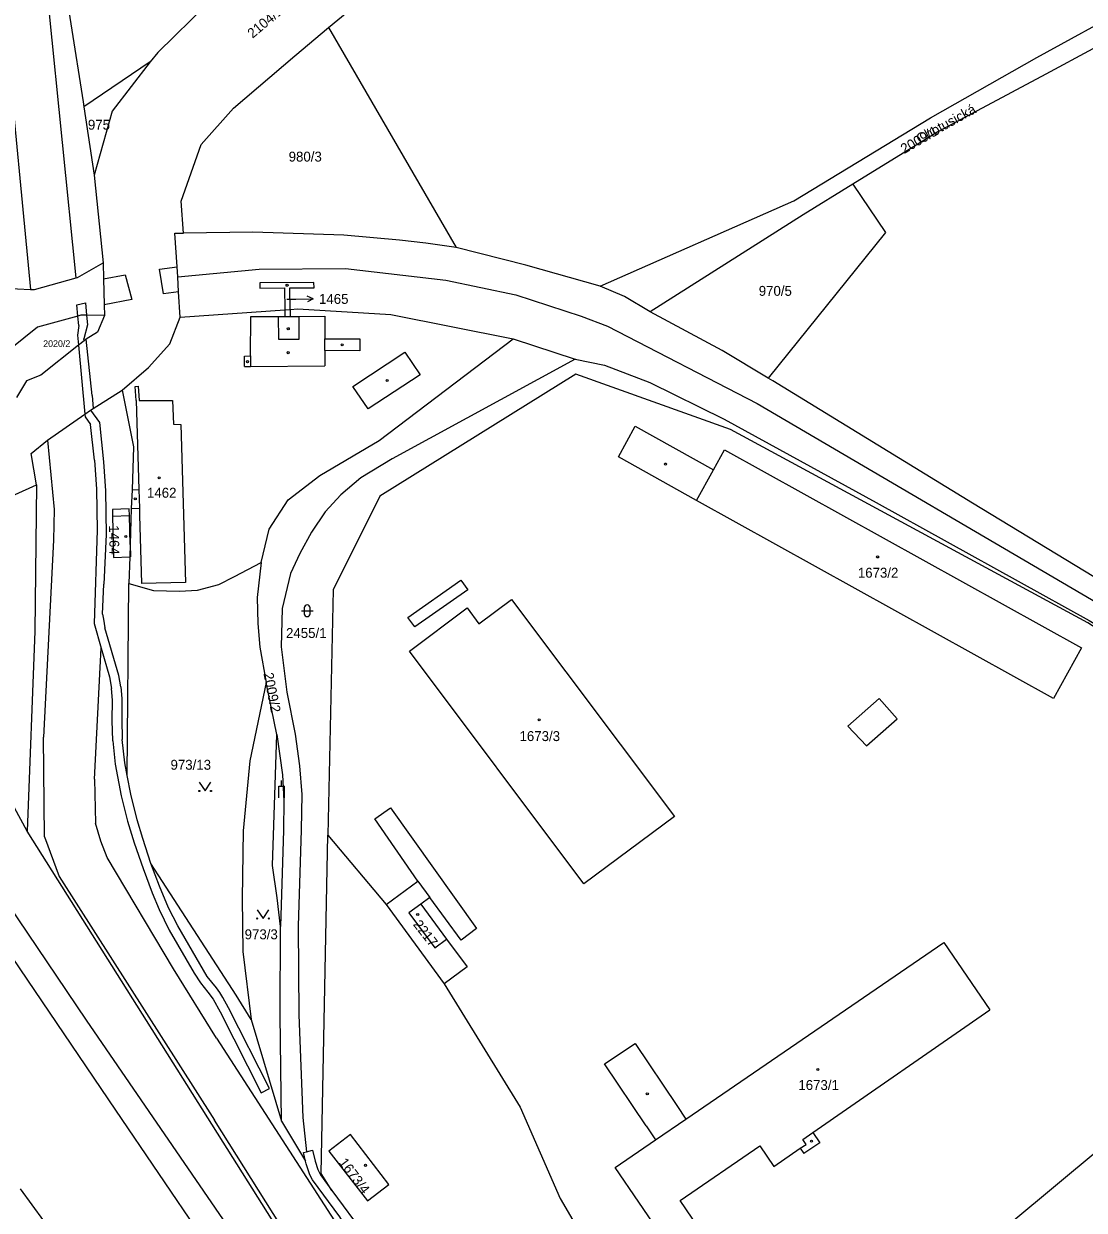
# Model space of a CAD drawing. Extents: x -679220 to -673243, y -1075091 to -1066557.
# Drawn here: x -676553.6 to -676371.6, y -1070444.8 to -1070241.3 of the extents above; entities that cross this region are included whole.
import ezdxf

# ---------------------------------------------------------------- set-up
doc = ezdxf.new("R2010")
doc.units = 0
for name, color, linetype in [('Hranice parcel', 7, 'Continuous'), ('Parcelní čísla', 7, 'Continuous'), ('Pop  PČ popisy', 7, 'Continuous'), ('Poz předměty', 7, 'Continuous'), ('Vnitřní kresba', 7, 'Continuous'), ('Značky budov', 7, 'Continuous'), ('Značky kultur', 7, 'Continuous')]:
    doc.layers.add(name, color=color, linetype=linetype)

msp = doc.modelspace()

# ---------------------------------------------------------------- linework, layer by layer
at = {"layer": 'Hranice parcel'}
for p, q in [((-676501.24, -1070241.94), (-676479.38, -1070279.67)), ((-676531.85, -1070247.85), (-676543.26, -1070255.54)), ((-676543.26, -1070255.54), (-676541.5, -1070267.27)), ((-676541.5, -1070267.27), (-676539.92, -1070282.32)), ((-676526.71, -1070291.63), (-676508.75, -1070290.36)), ((-676508.75, -1070290.36), (-676507.86, -1070290.29)), ((-676469.58, -1070295.35), (-676458.93, -1070298.83)), ((-676578.72, -1070332.73), (-676551.35, -1070320.36)), ((-676535.3, -1070330.61), (-676535.38, -1070332.71)), ((-676552.97, -1070379.79), (-676578.72, -1070332.73)), ((-676535.38, -1070332.71), (-676535.54, -1070337.28)), ((-676501.35, -1070380.48), (-676491.36, -1070392.34)), ((-676491.36, -1070392.34), (-676481.39, -1070405.98)), ((-676514.52, -1070412.11), (-676509.34, -1070429.51)), ((-676509.34, -1070429.51), (-676505.19, -1070436.42)), ((-676554.16, -1070441.11), (-676545.9, -1070452.41))]:
    msp.add_line(p, q, dxfattribs=at)
for points in [[(-676575.21, -1070147.26), (-676560.34, -1070187.79), (-676554.28, -1070205.26), (-676550, -1070219.58), (-676547.57, -1070227.87), (-676543.39, -1070254.7), (-676543.26, -1070255.54)], [(-676501.24, -1070241.94), (-676498.08, -1070239.29), (-676468.37, -1070214.27), (-676449.27, -1070198.23), (-676438.9, -1070190.56), (-676426.98, -1070184.73), (-676412.85, -1070180.17), (-676404.18, -1070179.09), (-676392.45, -1070178.73), (-676342.08, -1070182.94)], [(-676490.74, -1070211.7), (-676494.92, -1070215.13), (-676504.6, -1070223.3), (-676512.76, -1070230.28), (-676521.92, -1070237.77), (-676530.57, -1070246.2), (-676531.85, -1070247.85)], [(-676454.65, -1070286.32), (-676421.42, -1070271.66), (-676397.98, -1070257.43), (-676379.7, -1070247.06), (-676363.65, -1070238.27), (-676347.73, -1070229.93)], [(-676349.05, -1070234.21), (-676362.06, -1070241.25), (-676378.17, -1070249.94), (-676396.71, -1070259.81), (-676411.26, -1070268.8)], [(-676526.17, -1070277.19), (-676526.52, -1070271.71), (-676523.14, -1070262), (-676517.56, -1070255.79), (-676507.06, -1070246.82), (-676501.24, -1070241.94)], [(-676531.85, -1070247.85), (-676538.38, -1070256.29), (-676541.5, -1070267.27)], [(-676411.26, -1070268.8), (-676419.81, -1070274.09), (-676446.04, -1070290.68)], [(-676411.26, -1070268.8), (-676405.68, -1070277.08), (-676425.82, -1070302.07)], [(-676526.71, -1070291.63), (-676526.98, -1070287.28), (-676527.14, -1070284.68), (-676527.25, -1070283), (-676527.61, -1070277.21), (-676526.17, -1070277.19)], [(-676479.38, -1070279.67), (-676484.57, -1070278.92), (-676489.1, -1070278.39), (-676498.63, -1070277.53), (-676514.26, -1070277.04), (-676526.17, -1070277.19)], [(-676454.65, -1070286.32), (-676467.38, -1070282.7), (-676479.38, -1070279.67)], [(-676556.85, -1070286.64), (-676552.39, -1070286.86), (-676551.69, -1070286.9), (-676544.57, -1070284.87), (-676544.34, -1070284.81), (-676539.92, -1070282.32)], [(-676539.92, -1070282.32), (-676539.86, -1070285.03), (-676539.76, -1070289.49), (-676539.72, -1070291.36)], [(-676507.86, -1070290.29), (-676507.9, -1070286.6), (-676503.71, -1070286.58), (-676503.76, -1070285.68), (-676513.04, -1070285.72), (-676513.06, -1070286.62), (-676508.82, -1070286.6), (-676508.75, -1070290.36)], [(-676446.04, -1070290.68), (-676450.44, -1070288.07), (-676454.65, -1070286.32)], [(-676507.86, -1070290.29), (-676506.55, -1070290.2), (-676490.56, -1070291.15), (-676469.58, -1070295.35)], [(-676425.82, -1070302.07), (-676433.7, -1070297.35), (-676446.04, -1070290.68)], [(-676539.72, -1070291.36), (-676542.79, -1070291.3), (-676543.74, -1070291.28), (-676544.28, -1070291.43), (-676551.19, -1070293.34), (-676555.9, -1070297.09)], [(-676539.72, -1070291.36), (-676540.92, -1070294.2), (-676542.87, -1070295.42), (-676543.22, -1070295.7), (-676544.17, -1070296.45), (-676550.64, -1070301.59), (-676553.1, -1070302.53), (-676554.78, -1070305.38)], [(-676536.68, -1070304.15), (-676532.13, -1070300.26), (-676528.5, -1070296.2), (-676526.71, -1070291.63)], [(-676512.8, -1070333.69), (-676511.44, -1070327.96), (-676508.18, -1070322.98), (-676502.77, -1070318.76), (-676492.59, -1070312.8), (-676469.58, -1070295.35)], [(-676458.93, -1070298.83), (-676490.31, -1070315.94), (-676495.7, -1070319.18), (-676499.14, -1070322.07), (-676501.82, -1070325.01), (-676504.17, -1070328.48), (-676506.2, -1070332.15), (-676507.79, -1070335.58), (-676509.23, -1070341.61), (-676509.36, -1070348.16), (-676508.41, -1070355.95), (-676506.97, -1070363.17), (-676506.22, -1070368.56), (-676505.83, -1070373.5), (-676505.96, -1070379.55), (-676506.45, -1070396.07), (-676506.37, -1070411.27), (-676505.68, -1070428.91), (-676505.01, -1070434.77)], [(-676458.93, -1070298.83), (-676453.88, -1070299.83), (-676446.11, -1070302.81), (-676433.36, -1070309.14), (-676407.28, -1070323.43), (-676370.72, -1070343.67), (-676336.45, -1070364.27), (-676320.01, -1070374.92), (-676306.6, -1070384.56)], [(-676362.02, -1070349.79), (-676370.95, -1070344.03), (-676432.27, -1070310.89), (-676458.8, -1070301.39), (-676492.45, -1070322.35), (-676500.48, -1070338.4), (-676501.35, -1070380.48)], [(-676266.15, -1070405.58), (-676282.78, -1070392.27), (-676299.82, -1070379.46), (-676316.46, -1070367.85), (-676333.92, -1070356.99), (-676366.75, -1070338.11), (-676390.73, -1070323.51), (-676425, -1070302.56), (-676425.82, -1070302.07)], [(-676551.35, -1070320.36), (-676552.29, -1070314.98), (-676549.47, -1070312.72), (-676543.05, -1070308.23), (-676542.12, -1070307.58), (-676541.63, -1070307.26), (-676536.68, -1070304.15)], [(-676536.68, -1070304.15), (-676534.71, -1070313.88), (-676534.97, -1070321.22), (-676535.12, -1070324.45), (-676535.3, -1070330.61)], [(-676433.29, -1070314.39), (-676372.04, -1070348.36), (-676376.85, -1070357.05), (-676438.1, -1070323.06), (-676451.49, -1070315.6), (-676448.61, -1070310.3), (-676435.18, -1070317.8), (-676433.29, -1070314.39)], [(-676551.35, -1070320.36), (-676551.66, -1070345.48), (-676552.97, -1070379.79)], [(-676535.3, -1070330.61), (-676535.43, -1070325.65), (-676535.46, -1070324.48), (-676538.34, -1070324.59), (-676538.32, -1070325.78), (-676538.18, -1070332.82), (-676535.38, -1070332.71)], [(-676535.54, -1070337.28), (-676531.27, -1070338.51), (-676526.82, -1070338.61), (-676523.75, -1070338.45), (-676520.11, -1070337.46), (-676517.41, -1070336.13), (-676512.8, -1070333.69)], [(-676512.8, -1070333.69), (-676513.52, -1070339.69), (-676513.38, -1070344.19), (-676513.06, -1070348.23), (-676511.94, -1070354.31)], [(-676514.52, -1070412.11), (-676517.1, -1070407.93), (-676531.74, -1070385.33), (-676533.14, -1070381.04), (-676534.1, -1070377.84), (-676535.21, -1070373.46), (-676535.83, -1070370.22), (-676535.54, -1070337.28)], [(-676487.39, -1070348.93), (-676477.49, -1070341.5), (-676475.45, -1070344.21), (-676469.87, -1070340.02), (-676441.9, -1070377.26), (-676457.42, -1070388.84), (-676487.39, -1070348.93)], [(-676511.94, -1070354.31), (-676514.79, -1070367.72), (-676515.91, -1070379.74), (-676516.09, -1070391.35), (-676515.97, -1070400.45), (-676514.52, -1070412.11)], [(-676509.34, -1070429.51), (-676509.57, -1070411.33), (-676509.5, -1070396.12), (-676510.09, -1070391.23), (-676510.85, -1070385.65), (-676510.12, -1070363.23), (-676511.94, -1070354.31)], [(-676491.36, -1070392.34), (-676485.93, -1070388.37), (-676493.34, -1070377.68), (-676490.63, -1070375.8), (-676475.85, -1070396.49), (-676478.51, -1070398.46), (-676483.89, -1070391.17), (-676485.43, -1070392.29), (-676481, -1070398.3), (-676477.47, -1070403.08), (-676481.39, -1070405.98)], [(-676410.65, -1070583.19), (-676419.01, -1070568.17), (-676424.73, -1070557.89), (-676456.02, -1070532.28), (-676460.49, -1070525.24), (-676504.87, -1070455.71), (-676507.44, -1070451.99), (-676552.97, -1070379.79)], [(-676500.67, -1070441.43), (-676502.54, -1070438.52), (-676501.35, -1070380.48)], [(-676399.68, -1070459.86), (-676330.15, -1070402.03), (-676333.27, -1070391.74), (-676329.36, -1070387.4)], [(-676481.39, -1070405.98), (-676468.37, -1070427.14), (-676461.5, -1070442.8), (-676444.33, -1070472.16), (-676444.59, -1070477.64), (-676446.58, -1070482.73), (-676450.36, -1070487.35), (-676460.81, -1070495.4), (-676462.97, -1070496.65), (-676464.59, -1070497.59)], [(-676497.5, -1070431.84), (-676501.18, -1070434.68), (-676494.59, -1070443.22), (-676490.91, -1070440.38), (-676497.5, -1070431.84)], [(-676505.19, -1070436.42), (-676505.58, -1070434.91), (-676505.01, -1070434.77)], [(-676505.01, -1070434.77), (-676504.03, -1070434.53), (-676503.55, -1070436.39), (-676503.09, -1070437.83), (-676502.65, -1070438.73), (-676500.67, -1070441.43)], [(-676453.69, -1070517.9), (-676459.14, -1070509.59), (-676480.89, -1070474.15), (-676496.18, -1070451.02), (-676499.33, -1070445.92), (-676503.98, -1070439.61), (-676504.44, -1070438.73), (-676505.08, -1070436.83), (-676505.19, -1070436.42)], [(-676500.67, -1070441.43), (-676495.04, -1070449.11), (-676464.59, -1070497.59)]]:
    msp.add_lwpolyline(points, dxfattribs=at)
at = {"layer": 'Pop  PČ popisy'}
for p, q in [((-676508.43, -1070288.55), (-676506.89, -1070288.53)), ((-676506.89, -1070288.53), (-676503.89, -1070288.48)), ((-676503.89, -1070288.48), (-676504.9, -1070287.99)), ((-676503.89, -1070288.48), (-676504.88, -1070289))]:
    msp.add_line(p, q, dxfattribs=at)
at = {"layer": 'Poz předměty'}
for p, q in [((-676527.14, -1070284.68), (-676513.17, -1070283.36)), ((-676513.17, -1070283.36), (-676498.34, -1070283.27)), ((-676498.34, -1070283.27), (-676481.12, -1070285.3)), ((-676481.12, -1070285.3), (-676469.12, -1070287.76)), ((-676469.12, -1070287.76), (-676457.9, -1070291.47)), ((-676457.9, -1070291.47), (-676453.4, -1070293.14)), ((-676453.4, -1070293.14), (-676427.71, -1070306.45)), ((-676427.71, -1070306.45), (-676334.4, -1070361.09)), ((-676573.38, -1070367.17), (-676542.83, -1070412.21)), ((-676576.64, -1070370.43), (-676537.8, -1070427.63)), ((-676542.83, -1070412.21), (-676512.46, -1070456.45)), ((-676537.8, -1070427.63), (-676486.97, -1070502.35))]:
    msp.add_line(p, q, dxfattribs=at)
at = {"layer": 'Vnitřní kresba'}
for p, q in [((-676544.57, -1070284.87), (-676549.23, -1070238.43)), ((-676556.58, -1070243.31), (-676552.39, -1070286.86)), ((-676539.86, -1070285.03), (-676536.16, -1070284.36)), ((-676536.16, -1070284.36), (-676535.03, -1070288.61)), ((-676530.28, -1070283.36), (-676527.25, -1070283)), ((-676529.6, -1070287.63), (-676530.28, -1070283.36)), ((-676535.03, -1070288.61), (-676539.76, -1070289.49)), ((-676526.98, -1070287.28), (-676529.6, -1070287.63)), ((-676544.46, -1070289.49), (-676542.98, -1070289.17)), ((-676544.28, -1070291.43), (-676544.46, -1070289.49)), ((-676542.98, -1070289.17), (-676542.79, -1070291.3)), ((-676508.75, -1070290.36), (-676508.73, -1070291.5)), ((-676507.86, -1070290.29), (-676507.85, -1070291.51)), ((-676544.13, -1070293.07), (-676544.28, -1070291.43)), ((-676542.79, -1070291.3), (-676542.64, -1070292.93)), ((-676514.62, -1070298.28), (-676514.61, -1070291.49)), ((-676514.61, -1070291.49), (-676509.91, -1070291.5)), ((-676509.91, -1070291.5), (-676509.86, -1070295.38)), ((-676509.91, -1070291.5), (-676508.73, -1070291.5)), ((-676508.73, -1070291.5), (-676507.85, -1070291.51)), ((-676507.85, -1070291.51), (-676506.29, -1070291.51)), ((-676506.29, -1070291.51), (-676501.88, -1070291.47)), ((-676506.27, -1070295.39), (-676506.29, -1070291.51)), ((-676501.88, -1070291.47), (-676501.89, -1070295.31)), ((-676544.13, -1070293.07), (-676544.33, -1070294.73)), ((-676544.33, -1070294.73), (-676544.17, -1070296.45)), ((-676542.64, -1070292.93), (-676543.25, -1070295.35)), ((-676544.17, -1070296.45), (-676543.05, -1070308.23)), ((-676543.22, -1070295.7), (-676543.25, -1070295.35)), ((-676541.84, -1070305.07), (-676542.87, -1070295.42)), ((-676509.86, -1070295.38), (-676506.27, -1070295.39)), ((-676501.9, -1070297.32), (-676501.89, -1070295.31)), ((-676501.89, -1070295.31), (-676495.91, -1070295.36)), ((-676495.91, -1070295.36), (-676495.87, -1070297.37)), ((-676515.67, -1070298.3), (-676514.62, -1070298.28)), ((-676515.67, -1070300.09), (-676515.67, -1070298.3)), ((-676514.62, -1070298.28), (-676514.62, -1070300.08)), ((-676501.9, -1070297.32), (-676501.91, -1070299.99)), ((-676495.87, -1070297.37), (-676501.9, -1070297.32)), ((-676497.07, -1070303.52), (-676488.15, -1070297.65)), ((-676488.15, -1070297.65), (-676485.52, -1070301.52)), ((-676515.67, -1070300.09), (-676514.62, -1070300.08)), ((-676514.62, -1070300.08), (-676501.91, -1070299.99)), ((-676485.52, -1070301.52), (-676494.45, -1070307.36)), ((-676534.42, -1070303.49), (-676533.93, -1070303.45)), ((-676534.26, -1070305.92), (-676534.42, -1070303.49)), ((-676533.93, -1070303.45), (-676533.75, -1070305.92)), ((-676494.45, -1070307.36), (-676497.07, -1070303.52)), ((-676541.84, -1070305.07), (-676541.63, -1070307.26)), ((-676534.26, -1070305.92), (-676533.82, -1070321.19)), ((-676533.75, -1070305.92), (-676528.03, -1070305.9)), ((-676528.03, -1070305.9), (-676527.89, -1070309.98)), ((-676543.05, -1070308.23), (-676543.01, -1070308.71)), ((-676543.01, -1070308.71), (-676542.08, -1070310.02)), ((-676542.12, -1070307.58), (-676540.58, -1070309.71)), ((-676541.43, -1070316.16), (-676542.08, -1070310.02)), ((-676540.58, -1070309.71), (-676539.85, -1070316.42)), ((-676527.89, -1070309.98), (-676526.63, -1070310.01)), ((-676526.63, -1070310.01), (-676525.83, -1070337.11)), ((-676549.47, -1070312.72), (-676548.35, -1070324.59)), ((-676541.43, -1070316.16), (-676541.08, -1070321.12)), ((-676539.85, -1070316.42), (-676539.51, -1070321.43)), ((-676438.1, -1070323.06), (-676435.18, -1070317.8)), ((-676541.08, -1070321.12), (-676540.94, -1070328.16)), ((-676534.97, -1070321.22), (-676533.82, -1070321.19)), ((-676533.82, -1070321.19), (-676533.72, -1070324.41)), ((-676539.51, -1070321.43), (-676539.41, -1070328.91)), ((-676548.35, -1070324.59), (-676548.46, -1070329.85)), ((-676535.12, -1070324.45), (-676533.72, -1070324.41)), ((-676533.72, -1070324.41), (-676533.69, -1070325.57)), ((-676538.32, -1070325.78), (-676535.43, -1070325.65)), ((-676533.69, -1070325.57), (-676533.35, -1070337.33)), ((-676540.94, -1070328.16), (-676541.5, -1070344.15)), ((-676539.41, -1070328.91), (-676539.83, -1070337.42)), ((-676548.46, -1070329.85), (-676550.16, -1070363.64)), ((-676535.3, -1070330.61), (-676535.25, -1070332.71)), ((-676535.38, -1070332.71), (-676535.25, -1070332.71)), ((-676540.04, -1070342.58), (-676539.83, -1070337.42)), ((-676525.83, -1070337.11), (-676533.35, -1070337.33)), ((-676487.64, -1070343.12), (-676478.55, -1070336.75)), ((-676478.55, -1070336.75), (-676477.38, -1070338.37)), ((-676477.38, -1070338.37), (-676486.42, -1070344.76)), ((-676540.04, -1070342.58), (-676539.9, -1070343.43)), ((-676539.9, -1070343.43), (-676539.65, -1070344.92)), ((-676486.42, -1070344.76), (-676487.64, -1070343.12)), ((-676541.5, -1070344.15), (-676540.28, -1070348.38)), ((-676537.26, -1070353.07), (-676539.65, -1070344.92)), ((-676540.42, -1070351.74), (-676540.28, -1070348.38)), ((-676540.28, -1070348.38), (-676538.85, -1070353.34)), ((-676541.44, -1070370.84), (-676540.42, -1070351.74)), ((-676538.85, -1070353.34), (-676538.49, -1070355.31)), ((-676536.89, -1070355.05), (-676537.26, -1070353.07)), ((-676538.32, -1070357.3), (-676538.49, -1070355.31)), ((-676536.89, -1070355.05), (-676536.72, -1070357.05)), ((-676538.36, -1070360.8), (-676538.32, -1070357.3)), ((-676536.72, -1070357.05), (-676536.75, -1070360.56)), ((-676412.12, -1070361.75), (-676406.76, -1070357.03)), ((-676406.76, -1070357.03), (-676403.69, -1070360.52)), ((-676538.27, -1070364.29), (-676538.36, -1070360.8)), ((-676536.75, -1070360.56), (-676536.66, -1070364.07)), ((-676412.12, -1070361.75), (-676408.93, -1070365.14)), ((-676408.93, -1070365.14), (-676403.69, -1070360.52)), ((-676550, -1070380.75), (-676550.16, -1070363.64)), ((-676510.12, -1070363.23), (-676509.14, -1070370.11)), ((-676538.27, -1070364.29), (-676537.86, -1070368.28)), ((-676536.24, -1070368.06), (-676536.66, -1070364.07)), ((-676535.83, -1070370.22), (-676536.24, -1070368.06)), ((-676537.86, -1070368.28), (-676536.82, -1070373.72)), ((-676509.14, -1070370.11), (-676508.9, -1070374.56)), ((-676541.44, -1070370.84), (-676541.22, -1070378.44)), ((-676536.82, -1070373.72), (-676535.73, -1070378.07)), ((-676508.9, -1070374.56), (-676509.01, -1070379.61)), ((-676535.73, -1070378.07), (-676534.63, -1070381.77)), ((-676540.31, -1070381.49), (-676541.22, -1070378.44)), ((-676509.01, -1070379.61), (-676509.5, -1070396.12)), ((-676550, -1070380.75), (-676547.49, -1070387.59)), ((-676539.27, -1070384.28), (-676540.31, -1070381.49)), ((-676534.63, -1070381.77), (-676533.09, -1070386.2)), ((-676527.85, -1070403.41), (-676539.27, -1070384.28)), ((-676533.09, -1070386.2), (-676531.54, -1070390.39)), ((-676530.28, -1070389.23), (-676531.74, -1070385.33)), ((-676547.49, -1070387.59), (-676520.81, -1070429.37)), ((-676485.93, -1070388.37), (-676483.89, -1070391.17)), ((-676531.54, -1070390.39), (-676530.35, -1070393.2)), ((-676528.71, -1070392.92), (-676530.28, -1070389.23)), ((-676485.43, -1070392.29), (-676487.47, -1070393.8)), ((-676530.35, -1070393.2), (-676528.58, -1070396.78)), ((-676527.13, -1070396.05), (-676528.71, -1070392.92)), ((-676487.47, -1070393.8), (-676483.04, -1070399.8)), ((-676522.06, -1070404.73), (-676527.13, -1070396.05)), ((-676528.58, -1070396.78), (-676524.29, -1070404.14)), ((-676483.04, -1070399.8), (-676481, -1070398.3)), ((-676439.94, -1070429.17), (-676395.64, -1070398.87)), ((-676395.64, -1070398.87), (-676387.75, -1070410.44)), ((-676520.48, -1070415.29), (-676527.85, -1070403.41)), ((-676524.29, -1070404.14), (-676523.22, -1070405.83)), ((-676523.22, -1070405.83), (-676521.98, -1070407.41)), ((-676520.51, -1070406.67), (-676522.06, -1070404.73)), ((-676519.89, -1070407.47), (-676520.51, -1070406.67)), ((-676521.98, -1070407.41), (-676521.07, -1070408.63)), ((-676521.07, -1070408.63), (-676519.85, -1070410.8)), ((-676519.37, -1070408.33), (-676519.89, -1070407.47)), ((-676518.4, -1070410.09), (-676519.37, -1070408.33)), ((-676519.85, -1070410.8), (-676512.84, -1070424.66)), ((-676511.39, -1070423.93), (-676518.4, -1070410.09)), ((-676418.15, -1070431.49), (-676387.75, -1070410.44)), ((-676520.48, -1070415.29), (-676497.07, -1070451.5)), ((-676453.88, -1070419.71), (-676448.61, -1070416.19)), ((-676448.61, -1070416.19), (-676441.5, -1070426.83)), ((-676446.77, -1070430.35), (-676453.88, -1070419.71)), ((-676512.84, -1070424.66), (-676511.39, -1070423.93)), ((-676441.5, -1070426.83), (-676439.94, -1070429.17)), ((-676504.41, -1070455.42), (-676520.81, -1070429.37)), ((-676446.77, -1070430.35), (-676445.17, -1070432.75)), ((-676445.17, -1070432.75), (-676439.94, -1070429.17)), ((-676452.06, -1070437.46), (-676445.17, -1070432.75)), ((-676419.88, -1070432.69), (-676418.15, -1070431.49)), ((-676419.31, -1070433.51), (-676419.88, -1070432.69)), ((-676418.15, -1070431.49), (-676416.96, -1070433.22)), ((-676440.91, -1070443.12), (-676427.25, -1070433.77)), ((-676427.25, -1070433.77), (-676424.82, -1070437.33)), ((-676424.82, -1070437.33), (-676420.3, -1070434.19)), ((-676420.3, -1070434.19), (-676419.31, -1070433.51)), ((-676420.3, -1070434.19), (-676419.7, -1070435.06)), ((-676416.96, -1070433.22), (-676419.7, -1070435.06)), ((-676435.44, -1070461.86), (-676452.06, -1070437.46)), ((-676435.26, -1070451.38), (-676440.91, -1070443.12))]:
    msp.add_line(p, q, dxfattribs=at)
at = {"layer": 'Značky budov'}
for centre in [(-676508.38, -1070286.15), (-676508.16, -1070293.6), (-676498.93, -1070296.38), (-676508.19, -1070297.71), (-676515.15, -1070299.25), (-676491.18, -1070302.48), (-676443.45, -1070316.81), (-676530.31, -1070319.16), (-676534.42, -1070322.79), (-676536.03, -1070329.24), (-676407.03, -1070332.75), (-676465.11, -1070360.7), (-676485.96, -1070394.07), (-676417.3, -1070420.66), (-676446.55, -1070424.83), (-676418.38, -1070432.97), (-676494.91, -1070437.11)]:
    msp.add_circle(centre, 0.175, dxfattribs=at)
at = {"layer": 'Značky kultur'}
for p, q in [((-676505.41, -1070341.48), (-676505.41, -1070342.48)), ((-676504.41, -1070342.48), (-676504.41, -1070341.48)), ((-676505.91, -1070341.98), (-676503.91, -1070341.98)), ((-676509.81, -1070372.08), (-676508.81, -1070372.08)), ((-676509.81, -1070374.08), (-676509.81, -1070372.08)), ((-676509.31, -1070372.08), (-676509.31, -1070371.08)), ((-676508.81, -1070374.08), (-676508.81, -1070372.08))]:
    msp.add_line(p, q, dxfattribs=at)
for points in [[(-676523.43, -1070371.39), (-676522.43, -1070372.89), (-676521.43, -1070371.39)], [(-676513.5, -1070393.28), (-676512.5, -1070394.78), (-676511.5, -1070393.28)]]:
    msp.add_lwpolyline(points, dxfattribs=at)
for centre in [(-676523.43, -1070372.89), (-676521.43, -1070372.89), (-676513.5, -1070394.78), (-676511.5, -1070394.78)]:
    msp.add_circle(centre, 0.1, dxfattribs=at)
for centre, start, end in [((-676504.91, -1070341.48), 0, 180), ((-676504.91, -1070342.48), 180, 359.9879)]:
    msp.add_arc(centre, 0.5, start, end, dxfattribs=at)

# ---------------------------------------------------------------- texts
at = {"layer": 'Parcelní čísla'}
for s, rotation, p in [('2104/1', 40, (-676514.29, -1070243.87)), ('2009/1', 30, (-676402.47, -1070263.65)), ('1464', 271, (-676538.93, -1070327.33)), ('2009/2', 281, (-676512.43, -1070352.75)), ('2217', 308, (-676486.83, -1070395.82)), ('1673/4', 307, (-676499.59, -1070436.64))]:
    msp.add_text(s, height=1.7, rotation=rotation, dxfattribs=at).set_placement(p)
for s, height, p in [('975', 1.7, (-676542.55, -1070259.46)), ('980/3', 1.7, (-676508.1, -1070264.93)), ('970/5', 1.7, (-676427.43, -1070287.96)), ('1465', 1.7, (-676502.89, -1070289.34)), ('2020/2', 1.14, (-676550.23, -1070296.73)), ('1462', 1.7, (-676532.41, -1070322.59)), ('1673/2', 1.7, (-676410.42, -1070336.31)), ('2455/1', 1.7, (-676508.55, -1070346.65)), ('1673/3', 1.7, (-676468.48, -1070364.33)), ('973/13', 1.7, (-676528.37, -1070369.25)), ('973/3', 1.7, (-676515.65, -1070398.33)), ('1673/1', 1.7, (-676420.63, -1070424.18))]:
    msp.add_text(s, height=height, dxfattribs=at).set_placement(p)
at = {"layer": 'Pop  PČ popisy'}
msp.add_text('Chotusická', height=1.7, rotation=29, dxfattribs=at).set_placement((-676399.81, -1070261.92))

doc.saveas('drawing.dxf')
